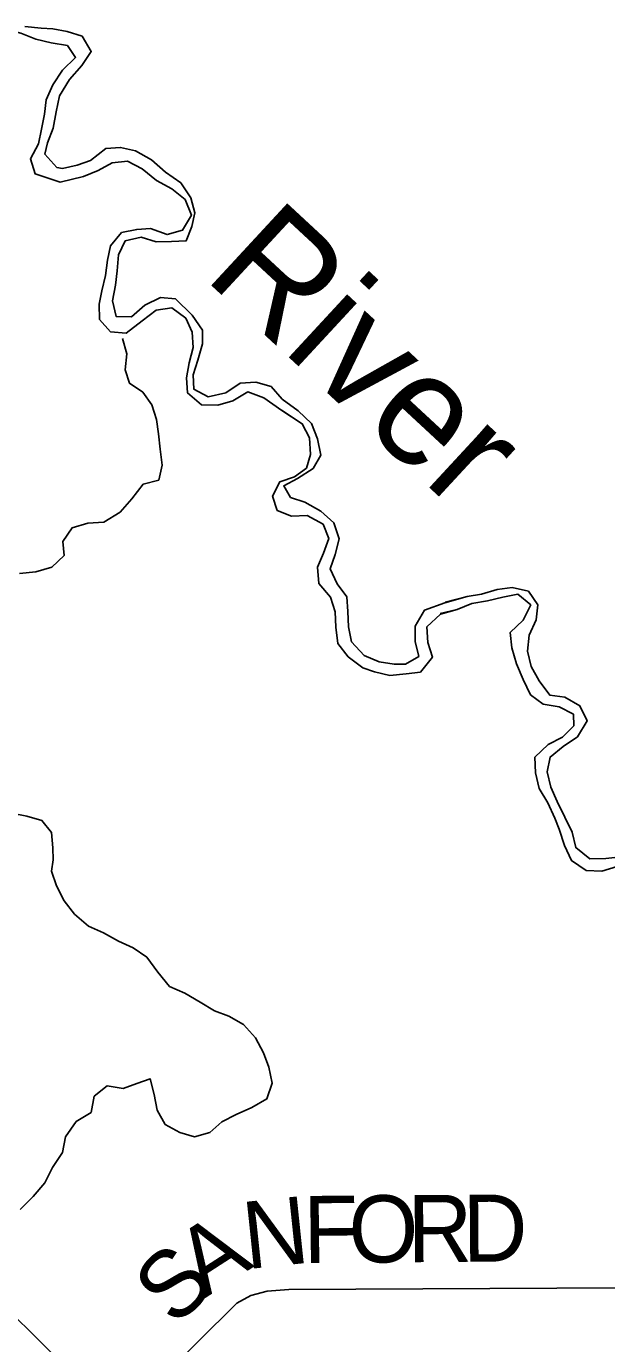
# Model space of a CAD drawing. Extents: x 1985906 to 2277390, y 930619 to 1324581.
# Drawn here: x 2092990 to 2095586, y 1109532 to 1115419 of the extents above; entities that cross this region are included whole.
import ezdxf

# ---------------------------------------------------------------- set-up
doc = ezdxf.new("R2010")
doc.units = 0
for name, color, linetype in [('GM_X_Major_River', 7, 'Continuous'), ('GM_X_Major_River_Text', 7, 'Continuous'), ('GM_X_Minor_River', 7, 'Continuous'), ('GM_X_Rail_Line', 7, 'Continuous'), ('GM_X_Township_Road', 7, 'Continuous'), ('GM_X_Township_Road_Text', 7, 'Continuous')]:
    doc.layers.add(name, color=color, linetype=linetype)

msp = doc.modelspace()

# ---------------------------------------------------------------- linework, layer by layer
at = {"layer": 'GM_X_Major_River'}
for points in [[(2092597.8, 1115289.8), (2092690, 1115306.9), (2092756, 1115347.4), (2092825.9, 1115385.9), (2092898.1, 1115406.4), (2092964.4, 1115388.7), (2093032.8, 1115361.1), (2093101.1, 1115345.4), (2093173.5, 1115333.8), (2093209.9, 1115279.9), (2093152.1, 1115223.4), (2093108.4, 1115156.9), (2093078.7, 1115090.6), (2093071.1, 1115026.3), (2093057.4, 1114960.1), (2093043.8, 1114893.8), (2093008.1, 1114827.4), (2093028.6, 1114759.4), (2093140.7, 1114723)], [(2092602.2, 1115290.6), (2092690, 1115306.9), (2092756, 1115347.4), (2092825.9, 1115385.9), (2092898.1, 1115406.4), (2092964.4, 1115388.7), (2093032.8, 1115361.1), (2093101.1, 1115345.4), (2093173.5, 1115333.8), (2093209.9, 1115279.9), (2093152.1, 1115223.4), (2093108.4, 1115156.9), (2093078.7, 1115090.6), (2093071.1, 1115026.3), (2093057.4, 1114960.1), (2093043.8, 1114893.8), (2093008.1, 1114827.4), (2093028.6, 1114759.4), (2093141, 1114722.9)], [(2093803.2, 1113763.3), (2093739.2, 1113796.8), (2093736.7, 1113861), (2093756.4, 1113927.3), (2093778, 1113999.6), (2093777.6, 1114061.8), (2093731, 1114127.7), (2093656.3, 1114201.5), (2093590, 1114207.1), (2093520, 1114172.6), (2093460.2, 1114120.1), (2093391.9, 1114121.7), (2093375.4, 1114191.8), (2093389, 1114262.1), (2093396.6, 1114326.3), (2093402.2, 1114398.5), (2093431.9, 1114460.9), (2093504, 1114477.4), (2093570.4, 1114455.7), (2093638.6, 1114458.1), (2093704.8, 1114460.5), (2093730.5, 1114524.8), (2093744.2, 1114585.1), (2093725.7, 1114653.1), (2093681.1, 1114719.1), (2093612.6, 1114766.8), (2093550, 1114822.6), (2093477.5, 1114862.3), (2093411.2, 1114877.9), (2093345, 1114873.5), (2093277.1, 1114819), (2093217, 1114798.6), (2093150.9, 1114784.1), (2093126.8, 1114788), (2093072.2, 1114847.9), (2093083.9, 1114898.1), (2093109.6, 1114964.4), (2093123.2, 1115036.7), (2093138.8, 1115109), (2093182.5, 1115181.4), (2093238.2, 1115243.9), (2093280, 1115306.4), (2093239.4, 1115374.3), (2093173.1, 1115396), (2093108.8, 1115407.6), (2093056.6, 1115411.3), (2092982.3, 1115418.9)], [(2092982.3, 1115418.9), (2093056.6, 1115411.3), (2093108.8, 1115407.6), (2093173.1, 1115396), (2093239.4, 1115374.3), (2093280, 1115306.4), (2093238.2, 1115243.9), (2093182.5, 1115181.4), (2093138.8, 1115109), (2093123.2, 1115036.7), (2093109.6, 1114964.4), (2093083.9, 1114898.1), (2093072.2, 1114847.9), (2093126.8, 1114788), (2093150.9, 1114784.1), (2093217, 1114798.6), (2093277.1, 1114819), (2093345, 1114873.5), (2093411.2, 1114877.9), (2093477.5, 1114862.3), (2093550, 1114822.6), (2093612.6, 1114766.8), (2093681.1, 1114719.1), (2093725.7, 1114653.1), (2093744.2, 1114585.1), (2093730.5, 1114524.8), (2093704.8, 1114460.5), (2093638.6, 1114458.1), (2093570.4, 1114455.7), (2093504, 1114477.4), (2093431.9, 1114460.9), (2093402.2, 1114398.5), (2093396.6, 1114326.3), (2093389, 1114262.1), (2093375.4, 1114191.8), (2093391.9, 1114121.7), (2093460.2, 1114120.1), (2093520, 1114172.6), (2093590, 1114207.1), (2093656.3, 1114201.5), (2093731, 1114127.7), (2093777.6, 1114061.8), (2093778, 1113999.6), (2093756.4, 1113927.3), (2093736.7, 1113861), (2093739.2, 1113796.8), (2093802.9, 1113763.5)], [(2093141, 1114722.9), (2093245.4, 1114748.6), (2093311.5, 1114775.1), (2093373.5, 1114809.5), (2093441.7, 1114815.9), (2093508.1, 1114782.2), (2093572.7, 1114730.5), (2093641.1, 1114692.8), (2093699.6, 1114645), (2093728.2, 1114574.9), (2093688.5, 1114508.5), (2093620.4, 1114488.1), (2093545.9, 1114515.7), (2093483.7, 1114511.3), (2093415.6, 1114496.9), (2093365.8, 1114438.4), (2093352.2, 1114374.2), (2093344.6, 1114305.9), (2093327, 1114237.7), (2093315.3, 1114177.4), (2093317.7, 1114109.2), (2093366.3, 1114053.4), (2093436.5, 1114047.8), (2093508.4, 1114102.3), (2093570.3, 1114150.8), (2093640.5, 1114161.3), (2093703, 1114115.5), (2093731.5, 1114051.5), (2093736, 1113983.3), (2093718.3, 1113915.1), (2093706.7, 1113848.8), (2093711.2, 1113780.6), (2093773.7, 1113726.8), (2093846, 1113725.3), (2093914.1, 1113745.7), (2093980, 1113786.2), (2094052.5, 1113758.6), (2094132.8, 1113702.8)], [(2093141.4, 1114723), (2093245.4, 1114748.6), (2093311.5, 1114775.1), (2093373.5, 1114809.5), (2093441.7, 1114815.9), (2093508.1, 1114782.2), (2093572.7, 1114730.5), (2093641.1, 1114692.8), (2093699.6, 1114645), (2093728.2, 1114574.9), (2093688.5, 1114508.5), (2093620.4, 1114488.1), (2093545.9, 1114515.7), (2093483.7, 1114511.3), (2093415.6, 1114496.9), (2093365.8, 1114438.4), (2093352.2, 1114374.2), (2093344.6, 1114305.9), (2093327, 1114237.7), (2093315.3, 1114177.4), (2093317.7, 1114109.2), (2093366.3, 1114053.4), (2093436.5, 1114047.8), (2093508.4, 1114102.3), (2093570.3, 1114150.8), (2093640.5, 1114161.3), (2093703, 1114115.5), (2093731.5, 1114051.5), (2093736, 1113983.3), (2093718.3, 1113915.1), (2093706.7, 1113848.8), (2093711.2, 1113780.6), (2093773.7, 1113726.8), (2093846, 1113725.3), (2093914.1, 1113745.7), (2093980, 1113786.2), (2094052.5, 1113758.6), (2094132.8, 1113702.8)], [(2094862.6, 1112843.2), (2094770.9, 1112810.1), (2094729.3, 1112737.7), (2094729.7, 1112669.5), (2094746.2, 1112603.4), (2094686.2, 1112568.9), (2094636, 1112568.6), (2094567.7, 1112578.3), (2094501.3, 1112608), (2094444.7, 1112667.8), (2094430.3, 1112735.9), (2094427.8, 1112804.1), (2094423.4, 1112870.2), (2094380.9, 1112928.2), (2094348.3, 1112994.2), (2094372, 1113058.5), (2094389.6, 1113128.8), (2094365.1, 1113200.8), (2094306.5, 1113252.6), (2094236.1, 1113292.3), (2094171.7, 1113314), (2094141.3, 1113366), (2094203.3, 1113398.4), (2094273.2, 1113443), (2094307, 1113503.3), (2094292.4, 1113575.5), (2094265.9, 1113643.5), (2094205.4, 1113701.3), (2094134.8, 1113753), (2094084.3, 1113808.9), (2094015.9, 1113828.6), (2093945.7, 1113824.1), (2093881.7, 1113781.6), (2093803.2, 1113763.3)], [(2093803.2, 1113763.3), (2093881.7, 1113781.6), (2093945.7, 1113824.1), (2094015.9, 1113828.6), (2094084.3, 1113808.9), (2094134.8, 1113753), (2094205.4, 1113701.3), (2094265.9, 1113643.5), (2094292.4, 1113575.5), (2094307, 1113503.3), (2094273.2, 1113443), (2094203.3, 1113398.4), (2094141.3, 1113366), (2094171.7, 1113314), (2094236.1, 1113292.3), (2094306.5, 1113252.6), (2094365.1, 1113200.8), (2094389.6, 1113128.8), (2094372, 1113058.5), (2094348.3, 1112994.2), (2094380.9, 1112928.2), (2094423.4, 1112870.2), (2094427.8, 1112804.1), (2094430.3, 1112735.9), (2094444.7, 1112667.8), (2094501.3, 1112608), (2094567.7, 1112578.3), (2094636, 1112568.6), (2094686.2, 1112568.9), (2094746.2, 1112603.4), (2094729.7, 1112669.5), (2094729.3, 1112737.7), (2094770.9, 1112810.1), (2094862.6, 1112843.2)], [(2094130.8, 1113704.1), (2094223.8, 1113643.2), (2094256.3, 1113579.3), (2094260.8, 1113505.1), (2094243.1, 1113444.8), (2094189.2, 1113406.4), (2094123.1, 1113383.9), (2094091.4, 1113319.6), (2094111.9, 1113255.5), (2094176.3, 1113229.8), (2094246.5, 1113232.2), (2094317, 1113194.5), (2094343.5, 1113130.5), (2094319.8, 1113064.2), (2094292.1, 1113001.8), (2094298.6, 1112929.7), (2094351.1, 1112867.8), (2094371.6, 1112801.8), (2094374.1, 1112733.6), (2094382.6, 1112661.4), (2094429.1, 1112601.5), (2094495.7, 1112551.8), (2094547.9, 1112534), (2094616.3, 1112518.4), (2094688.5, 1112524.8), (2094752.6, 1112533.2), (2094806.4, 1112599.7), (2094785.9, 1112665.8), (2094781.5, 1112736), (2094842, 1112792.4)], [(2094132.8, 1113702.8), (2094223.8, 1113643.2), (2094256.3, 1113579.3), (2094260.8, 1113505.1), (2094243.1, 1113444.8), (2094189.2, 1113406.4), (2094123.1, 1113383.9), (2094091.4, 1113319.6), (2094111.9, 1113255.5), (2094176.3, 1113229.8), (2094246.5, 1113232.2), (2094317, 1113194.5), (2094343.5, 1113130.5), (2094319.8, 1113064.2), (2094292.1, 1113001.8), (2094298.6, 1112929.7), (2094351.1, 1112867.8), (2094371.6, 1112801.8), (2094374.1, 1112733.6), (2094382.6, 1112661.4), (2094429.1, 1112601.5), (2094495.7, 1112551.8), (2094547.9, 1112534), (2094616.3, 1112518.4), (2094688.5, 1112524.8), (2094752.6, 1112533.2), (2094806.4, 1112599.7), (2094785.9, 1112665.8), (2094781.5, 1112736), (2094842, 1112792.4)], [(2094840.6, 1112795.2), (2094917.4, 1112813), (2094983.5, 1112839.5), (2095053.6, 1112851.9), (2095121.8, 1112868.3), (2095187.9, 1112880.8), (2095246.4, 1112833), (2095212.7, 1112764.6), (2095154.9, 1112710.1), (2095161.3, 1112641.9), (2095181.9, 1112569.9), (2095212.4, 1112499.8), (2095245, 1112431.8), (2095301.4, 1112390.1), (2095373.7, 1112378.4), (2095438.2, 1112344.7), (2095438.5, 1112292.6), (2095388.7, 1112242.1), (2095324.6, 1112209.7), (2095264.8, 1112153.2), (2095267.3, 1112083), (2095283.8, 1112012.9), (2095322.3, 1111948.9), (2095354.8, 1111880.9), (2095373.2, 1111830.9), (2095397.8, 1111758.8), (2095428.3, 1111690.8), (2095494.8, 1111647.1), (2095565.1, 1111643.5), (2095633.2, 1111663.9)], [(2094842, 1112792.4), (2094917.4, 1112813), (2094983.5, 1112839.5), (2095053.6, 1112851.9), (2095121.8, 1112868.3), (2095187.9, 1112880.8), (2095246.4, 1112833), (2095212.7, 1112764.6), (2095154.9, 1112710.1), (2095161.3, 1112641.9), (2095181.9, 1112569.9), (2095212.4, 1112499.8), (2095245, 1112431.8), (2095301.4, 1112390.1), (2095373.7, 1112378.4), (2095438.2, 1112344.7), (2095438.5, 1112292.6), (2095388.7, 1112242.1), (2095324.6, 1112209.7), (2095264.8, 1112153.2), (2095267.3, 1112083), (2095283.8, 1112012.9), (2095322.3, 1111948.9), (2095354.8, 1111880.9), (2095373.2, 1111830.9), (2095397.8, 1111758.8), (2095428.3, 1111690.8), (2095494.8, 1111647.1), (2095565.1, 1111643.5), (2095633.2, 1111663.9)], [(2095648.9, 1111708.1), (2095582.8, 1111699.7), (2095510.5, 1111699.3), (2095448, 1111749.1), (2095431.5, 1111817.2), (2095399, 1111885.2), (2095364.4, 1111955.2), (2095335.9, 1112019.2), (2095319.4, 1112087.3), (2095333, 1112153.6), (2095390.9, 1112200), (2095454.9, 1112244.5), (2095498.6, 1112315), (2095466, 1112383), (2095399.6, 1112420.7), (2095331.3, 1112430.3), (2095284.7, 1112494.2), (2095248.2, 1112558.2), (2095231.7, 1112626.3), (2095239.2, 1112698.6), (2095270.9, 1112766.9), (2095278.5, 1112833.2), (2095236, 1112895.1), (2095163.6, 1112910.7), (2095095.5, 1112902.3), (2095025.4, 1112881.8), (2094961.2, 1112871.4), (2094862.6, 1112843.2)], [(2094864, 1112845.9), (2094961.2, 1112871.4), (2095025.4, 1112881.8), (2095095.5, 1112902.3), (2095163.6, 1112910.7), (2095236, 1112895.1), (2095278.5, 1112833.2), (2095270.9, 1112766.9), (2095239.2, 1112698.6), (2095231.7, 1112626.3), (2095248.2, 1112558.2), (2095284.7, 1112494.2), (2095331.3, 1112430.3), (2095399.6, 1112420.7), (2095466, 1112383), (2095498.6, 1112315), (2095454.9, 1112244.5), (2095390.9, 1112200), (2095333, 1112153.6), (2095319.4, 1112087.3), (2095335.9, 1112019.2), (2095364.4, 1111955.2), (2095399, 1111885.2), (2095431.5, 1111817.2), (2095448, 1111749.1), (2095510.5, 1111699.3), (2095582.8, 1111699.7), (2095648.9, 1111708.1)]]:
    msp.add_lwpolyline(points, dxfattribs=at)
at = {"layer": 'GM_X_Minor_River'}
for points in [[(2093420, 1114024.1), (2093438.7, 1113956), (2093431.3, 1113883.7), (2093451.9, 1113823.7), (2093510.5, 1113784), (2093551.1, 1113728.1), (2093571.7, 1113662), (2093580.3, 1113597.9), (2093589, 1113529.7), (2093597.6, 1113457.5), (2093582.1, 1113391.2), (2093512.1, 1113372.6), (2093462.4, 1113308), (2093408.8, 1113247.4), (2093336.9, 1113202.7), (2093264.7, 1113198.1), (2093194.6, 1113177.5), (2093153, 1113117), (2093159.6, 1113054.8), (2093103.8, 1113002.2), (2093031.8, 1112981.6), (2092959.6, 1112973)], [(2092922.8, 1111903.1), (2092991.2, 1111889.6), (2093059.6, 1111870), (2093102.2, 1111816.1), (2093108.8, 1111748), (2093109.3, 1111693.8), (2093101.7, 1111643.6), (2093124.4, 1111577.5), (2093159.1, 1111511.5), (2093205.8, 1111451.7), (2093268.5, 1111398), (2093335, 1111368.4), (2093401.5, 1111330.8), (2093468, 1111301.2), (2093528.6, 1111259.5), (2093577.4, 1111191.6), (2093630.2, 1111127.8), (2093698.7, 1111098.2), (2093767.3, 1111058.6), (2093831.8, 1111019), (2093896.3, 1110995.4), (2093960.8, 1110957.8), (2094015.6, 1110898), (2094050.3, 1110832), (2094074.9, 1110768), (2094089.6, 1110695.9), (2094066.1, 1110625.4), (2093998.2, 1110586.8), (2093928.2, 1110556.1), (2093864.3, 1110523.5), (2093810.5, 1110474.9), (2093742.4, 1110456.4), (2093676, 1110475.9), (2093611.5, 1110511.6), (2093574.8, 1110575.5), (2093562.1, 1110645.6), (2093543.4, 1110715.7), (2093483.4, 1110695.2), (2093423.4, 1110672.7), (2093351, 1110684.2), (2093293.2, 1110637.6), (2093279.8, 1110565.2), (2093211.9, 1110524.5), (2093164.4, 1110455.9), (2093150.9, 1110385.6), (2093107.3, 1110319), (2093071.8, 1110250.5), (2093020.2, 1110189.9), (2092962.5, 1110131.3)]]:
    msp.add_lwpolyline(points, dxfattribs=at)
at = {"layer": 'GM_X_Rail_Line'}
msp.add_lwpolyline([(2092837.4, 1109753.5), (2093114, 1109478.8), (2093252.2, 1109349), (2093395.1, 1109223.8), (2093526.8, 1109117.3), (2093648.3, 1109024.8), (2093849.1, 1108881.9), (2094362, 1108526.9), (2095809.9, 1107528.3), (2096076.1, 1107364.9), (2096325.6, 1107231.3), (2096560, 1107121), (2096659.1, 1107079), (2096755.3, 1107040.7), (2096889.8, 1106989.3), (2097852.9, 1106658.6), (2098632.9, 1106391.5), (2099395.2, 1106129.9), (2100031.3, 1105912.2), (2100496.6, 1105751.6)], dxfattribs=at)
at = {"layer": 'GM_X_Township_Road'}
msp.add_lwpolyline([(2091480.9, 1109279.7), (2092279.8, 1109278.2), (2093249.2, 1109285.2), (2093407.8, 1109299.7), (2093506, 1109324), (2093578.1, 1109362.3), (2093932.1, 1109712.4), (2093994.2, 1109746.7), (2094066.4, 1109766.9), (2094164.7, 1109773.3), (2095963.1, 1109782.9), (2096964.7, 1109783.9)], dxfattribs=at)

# ---------------------------------------------------------------- texts
at = {"layer": 'GM_X_Major_River_Text'}
msp.add_text('River', height=500.18, rotation=317.19323, dxfattribs=at).set_placement((2093776.8, 1114298.3))
at = {"layer": 'GM_X_Township_Road_Text'}
for s, rotation, p in [('N', 5.99604, (2093975.1, 1109864.5)), ('F', 0.59394, (2094230.2, 1109891.7)), ('O', 0.42257, (2094432.3, 1109893.8)), ('R', 0.41763, (2094696.3, 1109895.7)), ('D', 0.42238, (2094942.7, 1109897.5)), ('A', 32.74234, (2093787.6, 1109733.9)), ('S', 44.75473, (2093656.9, 1109601.8))]:
    msp.add_text(s, height=300, rotation=rotation, dxfattribs=at).set_placement(p)

doc.saveas('drawing.dxf')
